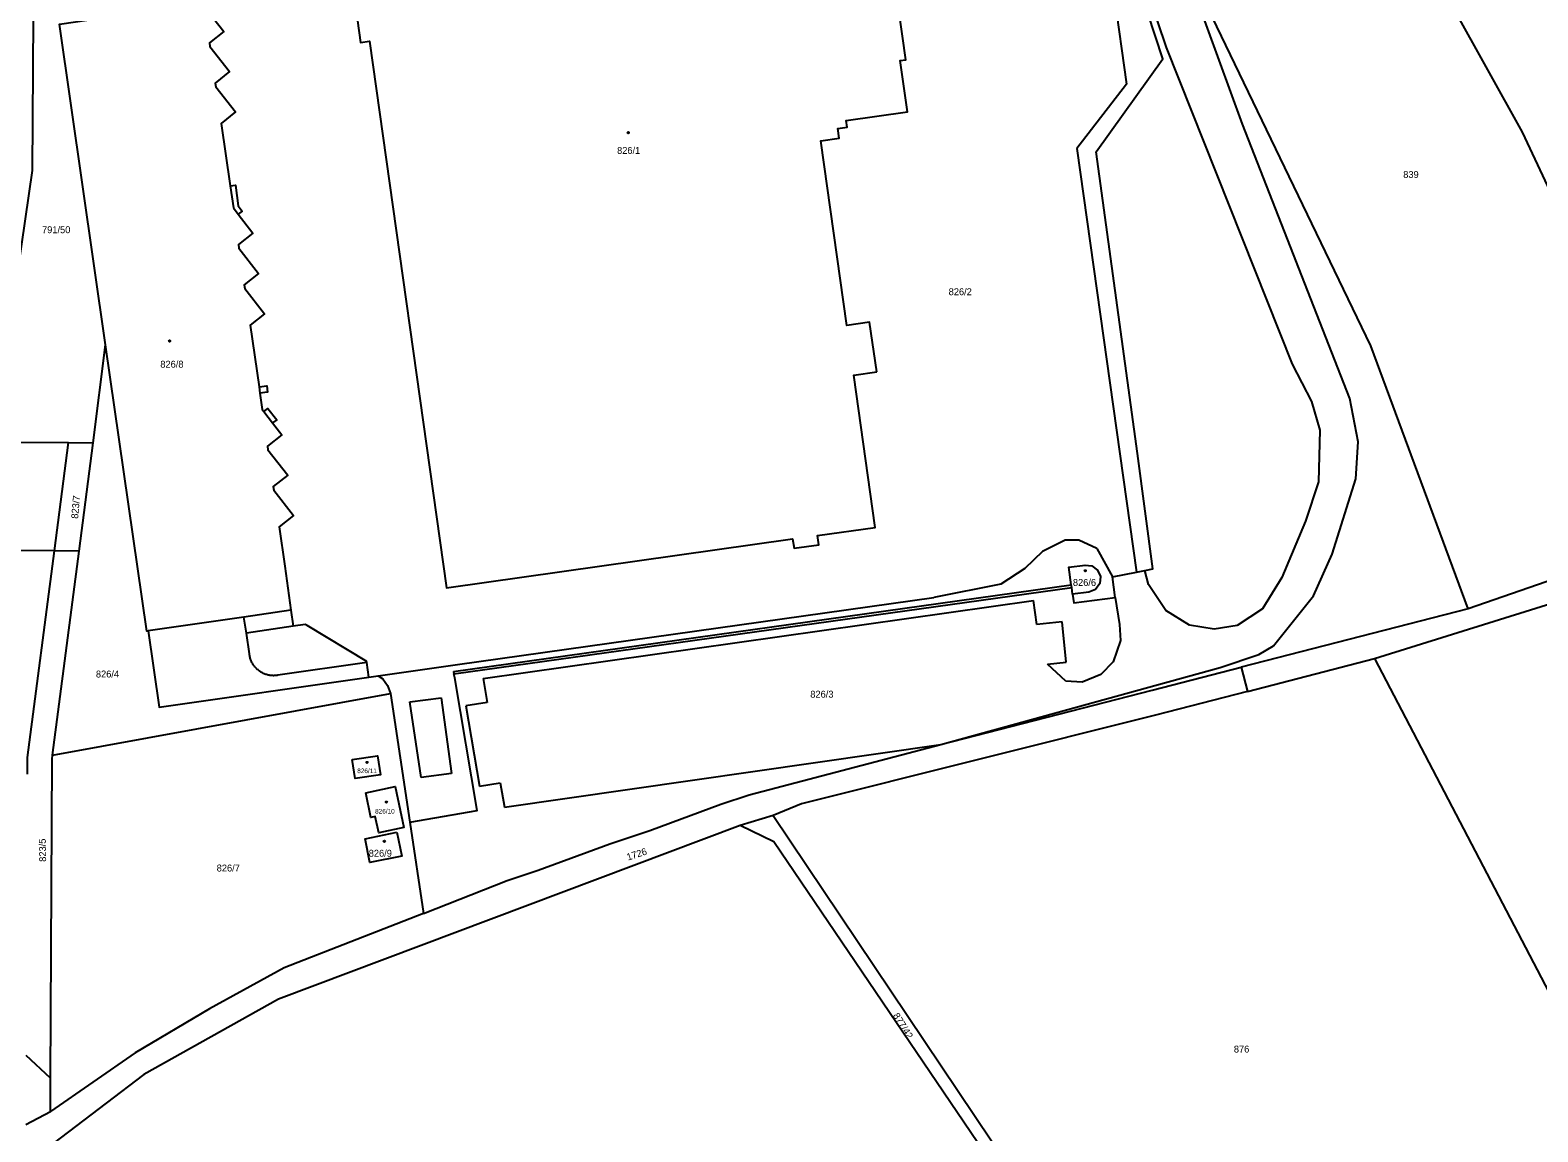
# Model space of a CAD drawing. Extents: x -724107 to -720612, y -1045267 to -1038441.
# Drawn here: x -722446.5 to -722076.6, y -1042409.8 to -1042139.6 of the extents above; entities that cross this region are included whole.
import ezdxf

# ---------------------------------------------------------------- set-up
doc = ezdxf.new("R2010")
doc.units = 0
for name, color, linetype in [('Hranice parcel', 7, 'Continuous'), ('Parcelní čísla', 7, 'Continuous'), ('Vnitřní kresba', 7, 'Continuous'), ('Značky budov', 7, 'Continuous')]:
    doc.layers.add(name, color=color, linetype=linetype)

msp = doc.modelspace()

# ---------------------------------------------------------------- linework, layer by layer
at = {"layer": 'Hranice parcel'}
for p, q in [((-722431.09, -1042240.81), (-722427.99, -1042216.78)), ((-722455.74, -1042240.69), (-722437.14, -1042240.78)), ((-722440.58, -1042267.35), (-722437.14, -1042240.78)), ((-722437.14, -1042240.78), (-722431.09, -1042240.81)), ((-722434.53, -1042267.38), (-722431.09, -1042240.81)), ((-722038.75, -1042262.52), (-722093.69, -1042281.52)), ((-722440.58, -1042267.35), (-722459.6, -1042267.26)), ((-722441, -1042317.42), (-722434.53, -1042267.38)), ((-722434.53, -1042267.38), (-722440.58, -1042267.35)), ((-722190.74, -1042277.97), (-722190.98, -1042276.28)), ((-722116.72, -1042293.72), (-722054.46, -1042274.32)), ((-722093.69, -1042281.52), (-722149.36, -1042295.85)), ((-722147.82, -1042301.8), (-722116.72, -1042293.72)), ((-722116.72, -1042293.72), (-722044.37, -1042432.18)), ((-722149.36, -1042295.85), (-722147.82, -1042301.8)), ((-722441, -1042317.42), (-722358.12, -1042302.28)), ((-722358.12, -1042302.28), (-722353.38, -1042333.84)), ((-722353.38, -1042333.84), (-722350.01, -1042356.27)), ((-722264.18, -1042332.27), (-722272.29, -1042334.72)), ((-722441.52, -1042396.65), (-722447.49, -1042391.12)), ((-722441.56, -1042404.8), (-722441.52, -1042396.65)), ((-722447.57, -1042408.03), (-722441.56, -1042404.8))]:
    msp.add_line(p, q, dxfattribs=at)
for points in [[(-722444.86, -1041999.31), (-722446.05, -1042174.06), (-722455.74, -1042240.69)], [(-722190.74, -1042277.97), (-722190.44, -1042280.06), (-722180.31, -1042278.78), (-722180.98, -1042273.73), (-722175.1, -1042272.53), (-722173.06, -1042272.13), (-722171.08, -1042271.74), (-722174.85, -1042243.48), (-722184.96, -1042169.44), (-722168.64, -1042146.69), (-722179.78, -1042112.48), (-722192.38, -1042062.06), (-722193.76, -1042048.13), (-722186.74, -1042014.88), (-722192.28, -1042006.58)], [(-722038.75, -1042262.52), (-722056.71, -1042215.04), (-722080.39, -1042164.62), (-722114.81, -1042102.69)], [(-722238.81, -1042223.43), (-722240.55, -1042211.25), (-722246.13, -1042212.05), (-722252.53, -1042166.78), (-722247.99, -1042166.14), (-722248.32, -1042163.77), (-722246.09, -1042163.45), (-722246.31, -1042161.81), (-722231.27, -1042159.66), (-722233.05, -1042147.11), (-722231.69, -1042146.91), (-722236.12, -1042115.5)], [(-722093.69, -1042281.52), (-722117.6, -1042217.05), (-722160.95, -1042127.11)], [(-722427.99, -1042216.78), (-722439.33, -1042138.16), (-722421.42, -1042135.58), (-722420.05, -1042135.38)], [(-722403.89, -1042133.76), (-722399.02, -1042139.92), (-722402.54, -1042142.74), (-722402.43, -1042143.66), (-722397.6, -1042149.79), (-722401.09, -1042152.61), (-722400.98, -1042153.56), (-722396.14, -1042159.7), (-722399.66, -1042162.49), (-722397.44, -1042177.84), (-722396.17, -1042177.64), (-722395.47, -1042182.73), (-722394.51, -1042184.06), (-722395.45, -1042184.78), (-722391.86, -1042189.4), (-722395.43, -1042192.16), (-722395.29, -1042193.1), (-722390.46, -1042199.27), (-722394.01, -1042202.06), (-722393.88, -1042203), (-722389.03, -1042209.16), (-722392.57, -1042211.96), (-722390.36, -1042227.14), (-722388.48, -1042226.86), (-722388.25, -1042228.4), (-722390.14, -1042228.68), (-722389.56, -1042232.67), (-722389.18, -1042233.16), (-722388.2, -1042232.4), (-722386.03, -1042235.17), (-722387.02, -1042235.94), (-722384.75, -1042238.86), (-722388.3, -1042241.65), (-722388.17, -1042242.58), (-722383.31, -1042248.75), (-722386.87, -1042251.55), (-722386.74, -1042252.46), (-722381.89, -1042258.65), (-722385.44, -1042261.43), (-722384.07, -1042271.06), (-722382.52, -1042281.9), (-722394.05, -1042283.57), (-722417.55, -1042286.97)], [(-722366.62, -1042134.4), (-722365.47, -1042142.64), (-722363.23, -1042142.33), (-722344.38, -1042276.36), (-722259.44, -1042264.4), (-722259.06, -1042266.69), (-722252.98, -1042265.83), (-722253.3, -1042263.55), (-722239.2, -1042261.57), (-722244.45, -1042224.23), (-722238.81, -1042223.43)], [(-722417.55, -1042286.97), (-722417.86, -1042287.02), (-722427.99, -1042216.78)], [(-722447.15, -1042322.1), (-722447.13, -1042318.01), (-722440.58, -1042267.35)], [(-722190.98, -1042276.28), (-722191.07, -1042275.66), (-722191.68, -1042271.34), (-722187.7, -1042270.82), (-722186.02, -1042271), (-722184.61, -1042272.04), (-722183.89, -1042273.63), (-722184.08, -1042275.37), (-722185.13, -1042276.78), (-722186.77, -1042277.47), (-722190.74, -1042277.97)], [(-722353.38, -1042333.84), (-722336.86, -1042330.99), (-722342.34, -1042298.51), (-722342.59, -1042297.51), (-722190.98, -1042276.28)], [(-722417.55, -1042286.97), (-722414.88, -1042305.66), (-722363.41, -1042298.29), (-722363.41, -1042298.34), (-722361.13, -1042298.01), (-722359.99, -1042298.75), (-722358.81, -1042300.37), (-722358.12, -1042302.28)], [(-722350.01, -1042356.27), (-722329.5, -1042348.19), (-722321.91, -1042345.64), (-722304.33, -1042339.22), (-722294.47, -1042335.9), (-722277.05, -1042329.48), (-722270.07, -1042327.18), (-722223.04, -1042314.85), (-722171.26, -1042301.49), (-722149.36, -1042295.85)], [(-722147.82, -1042301.8), (-722170.43, -1042307.67), (-722257.23, -1042329.34), (-722264.18, -1042332.27)], [(-722441.52, -1042396.65), (-722441.13, -1042318.41), (-722441, -1042317.42)], [(-722367.51, -1042318.54), (-722361.28, -1042317.61), (-722360.55, -1042322.25), (-722366.78, -1042323.19), (-722367.51, -1042318.54)], [(-722364.17, -1042326.7), (-722356.99, -1042325.14), (-722354.86, -1042335.18), (-722360.99, -1042336.48), (-722361.86, -1042332.51), (-722362.92, -1042332.73), (-722364.17, -1042326.7)], [(-722272.29, -1042334.72), (-722385.6, -1042377.28), (-722418.59, -1042395.74), (-722446.31, -1042416.85)], [(-722158.2, -1042491.38), (-722184.06, -1042456.65), (-722264.02, -1042338.66), (-722272.29, -1042334.72)], [(-722264.18, -1042332.27), (-722181.8, -1042455.02), (-722156.21, -1042489.62), (-722152.74, -1042493.22)], [(-722356.58, -1042336.36), (-722355.35, -1042342.2), (-722363.14, -1042343.8), (-722364.34, -1042337.96), (-722356.58, -1042336.36)], [(-722350.01, -1042356.27), (-722384.17, -1042369.63), (-722402.51, -1042379.68), (-722420.71, -1042390.44), (-722441.56, -1042404.8)]]:
    msp.add_lwpolyline(points, dxfattribs=at)
at = {"layer": 'Vnitřní kresba'}
for p, q in [((-722182.67, -1042116.3), (-722177.54, -1042152.87)), ((-722149.07, -1042162.69), (-722165.43, -1042117.66)), ((-722175.51, -1042121.07), (-722167.82, -1042143.88)), ((-722167.82, -1042143.88), (-722136.85, -1042221.53)), ((-722177.54, -1042152.87), (-722189.72, -1042168.67)), ((-722122.75, -1042229.95), (-722149.07, -1042162.69)), ((-722189.72, -1042168.67), (-722175.1, -1042272.53)), ((-722397.44, -1042177.84), (-722396.66, -1042183.22)), ((-722396.66, -1042183.22), (-722395.45, -1042184.78)), ((-722136.85, -1042221.53), (-722132.15, -1042230.7)), ((-722390.36, -1042227.14), (-722390.14, -1042228.68)), ((-722132.15, -1042230.7), (-722130.11, -1042237.76)), ((-722120.69, -1042240.58), (-722122.75, -1042229.95)), ((-722389.18, -1042233.16), (-722387.02, -1042235.94)), ((-722130.11, -1042237.76), (-722130.44, -1042250.42)), ((-722121.23, -1042249.65), (-722120.69, -1042240.58)), ((-722130.44, -1042250.42), (-722133.65, -1042260.07)), ((-722127.1, -1042268.15), (-722121.23, -1042249.65)), ((-722133.65, -1042260.07), (-722139.41, -1042273.83)), ((-722192.56, -1042264.7), (-722198.12, -1042267.49)), ((-722189.23, -1042264.69), (-722192.56, -1042264.7)), ((-722184.82, -1042266.72), (-722189.23, -1042264.69)), ((-722198.12, -1042267.49), (-722202.51, -1042271.66)), ((-722184.82, -1042266.72), (-722180.98, -1042273.73)), ((-722131.65, -1042278.38), (-722127.1, -1042268.15)), ((-722202.51, -1042271.66), (-722208.37, -1042275.53)), ((-722172.15, -1042275.6), (-722173.06, -1042272.13)), ((-722342.68, -1042296.89), (-722191.07, -1042275.66)), ((-722208.37, -1042275.53), (-722224.77, -1042278.78)), ((-722167.91, -1042281.95), (-722172.15, -1042275.6)), ((-722139.41, -1042273.83), (-722144.2, -1042281.53)), ((-722341.69, -1042295.2), (-722224.77, -1042278.78)), ((-722335.36, -1042298.63), (-722200.32, -1042279.49)), ((-722199.53, -1042285.39), (-722200.32, -1042279.49)), ((-722180.31, -1042278.78), (-722179.25, -1042285.43)), ((-722141.43, -1042290.62), (-722131.65, -1042278.38)), ((-722393.47, -1042287.48), (-722394.05, -1042283.57)), ((-722382.52, -1042281.9), (-722382.02, -1042285.83)), ((-722162.09, -1042285.58), (-722167.91, -1042281.95)), ((-722144.2, -1042281.53), (-722150.37, -1042285.64)), ((-722382.02, -1042285.83), (-722393.47, -1042287.48)), ((-722392.71, -1042292.6), (-722393.47, -1042287.48)), ((-722379.08, -1042285.4), (-722382.02, -1042285.83)), ((-722378.59, -1042285.61), (-722379.08, -1042285.4)), ((-722363.95, -1042294.5), (-722378.59, -1042285.61)), ((-722193.3, -1042284.78), (-722199.53, -1042285.39)), ((-722192.31, -1042294.63), (-722193.3, -1042284.78)), ((-722179.25, -1042285.43), (-722178.97, -1042289.28)), ((-722156.03, -1042286.52), (-722162.09, -1042285.58)), ((-722150.37, -1042285.64), (-722156.03, -1042286.52)), ((-722178.97, -1042289.28), (-722180.82, -1042294.56)), ((-722145.06, -1042292.75), (-722141.43, -1042290.62)), ((-722363.93, -1042294.7), (-722385.71, -1042297.85)), ((-722363.93, -1042294.7), (-722363.95, -1042294.5)), ((-722363.41, -1042298.29), (-722363.93, -1042294.7)), ((-722196.91, -1042295.11), (-722192.31, -1042294.63)), ((-722180.82, -1042294.56), (-722183.85, -1042297.64)), ((-722154.57, -1042295.92), (-722145.06, -1042292.75)), ((-722361.13, -1042298.01), (-722341.69, -1042295.2)), ((-722342.68, -1042296.89), (-722342.59, -1042297.51)), ((-722223.04, -1042314.85), (-722154.57, -1042295.92)), ((-722192.44, -1042299.27), (-722196.91, -1042295.11)), ((-722183.85, -1042297.64), (-722188.44, -1042299.57)), ((-722335.36, -1042298.63), (-722334.4, -1042304.51)), ((-722188.44, -1042299.57), (-722192.44, -1042299.27)), ((-722353.37, -1042304.34), (-722345.7, -1042303.34)), ((-722350.58, -1042322.94), (-722353.37, -1042304.34)), ((-722345.7, -1042303.34), (-722343.11, -1042321.91)), ((-722334.4, -1042304.51), (-722339.61, -1042305.31)), ((-722339.61, -1042305.31), (-722336.23, -1042325.06)), ((-722330.17, -1042330.2), (-722223.04, -1042314.85)), ((-722343.11, -1042321.91), (-722350.58, -1042322.94)), ((-722336.23, -1042325.06), (-722331.16, -1042324.24)), ((-722331.16, -1042324.24), (-722330.17, -1042330.2))]:
    msp.add_line(p, q, dxfattribs=at)
msp.add_lwpolyline([(-722385.71, -1042297.85), (-722385.93, -1042297.89), (-722386.14, -1042297.91), (-722386.36, -1042297.93), (-722386.58, -1042297.94), (-722386.8, -1042297.95), (-722387.01, -1042297.94), (-722387.23, -1042297.93), (-722387.45, -1042297.91), (-722387.67, -1042297.88), (-722387.88, -1042297.84), (-722388.09, -1042297.8), (-722388.31, -1042297.74), (-722388.52, -1042297.69), (-722388.72, -1042297.62), (-722388.93, -1042297.54), (-722389.13, -1042297.46), (-722389.33, -1042297.37), (-722389.52, -1042297.27), (-722389.72, -1042297.17), (-722389.9, -1042297.06), (-722390.09, -1042296.94), (-722390.27, -1042296.82), (-722390.44, -1042296.68), (-722390.61, -1042296.55), (-722390.78, -1042296.4), (-722390.93, -1042296.26), (-722391.09, -1042296.1), (-722391.24, -1042295.94), (-722391.38, -1042295.77), (-722391.51, -1042295.6), (-722391.64, -1042295.43), (-722391.77, -1042295.25), (-722391.88, -1042295.06), (-722391.99, -1042294.87), (-722392.09, -1042294.68), (-722392.19, -1042294.48), (-722392.28, -1042294.29), (-722392.36, -1042294.08), (-722392.43, -1042293.88), (-722392.5, -1042293.67), (-722392.56, -1042293.46), (-722392.61, -1042293.25), (-722392.65, -1042293.03), (-722392.68, -1042292.82), (-722392.71, -1042292.6)], dxfattribs=at)
at = {"layer": 'Značky budov'}
for centre in [(-722299.79, -1042164.76), (-722412.31, -1042215.87), (-722187.66, -1042272.21), (-722363.84, -1042319.23), (-722359.09, -1042328.94), (-722359.61, -1042338.58)]:
    msp.add_circle(centre, 0.175, dxfattribs=at)

# ---------------------------------------------------------------- texts
at = {"layer": 'Parcelní čísla'}
for s, height, p in [('826/1', 1.7, (-722302.51, -1042169.98)), ('839', 1.7, (-722109.63, -1042175.88)), ('791/50', 1.7, (-722443.6, -1042189.42)), ('826/2', 1.7, (-722221.16, -1042204.63)), ('826/8', 1.7, (-722414.58, -1042222.41)), ('826/6', 1.7, (-722190.68, -1042275.93)), ('826/4', 1.7, (-722430.38, -1042298.39)), ('826/3', 1.7, (-722255.11, -1042303.34)), ('826/11', 1.139, (-722366.27, -1042321.85)), ('826/10', 1.139, (-722361.88, -1042331.76)), ('826/9', 1.7, (-722363.45, -1042342.35)), ('826/7', 1.7, (-722400.75, -1042345.97)), ('876', 1.7, (-722151.19, -1042390.37))]:
    msp.add_text(s, height=height, dxfattribs=at).set_placement(p)
for s, rotation, p in [('823/7', 85, (-722434.77, -1042259.51)), ('823/5', 91, (-722442.59, -1042343.58)), ('1726', 18, (-722299.84, -1042343.31)), ('877/42', 302, (-722234.91, -1042381.3))]:
    msp.add_text(s, height=1.7, rotation=rotation, dxfattribs=at).set_placement(p)

doc.saveas('drawing.dxf')
